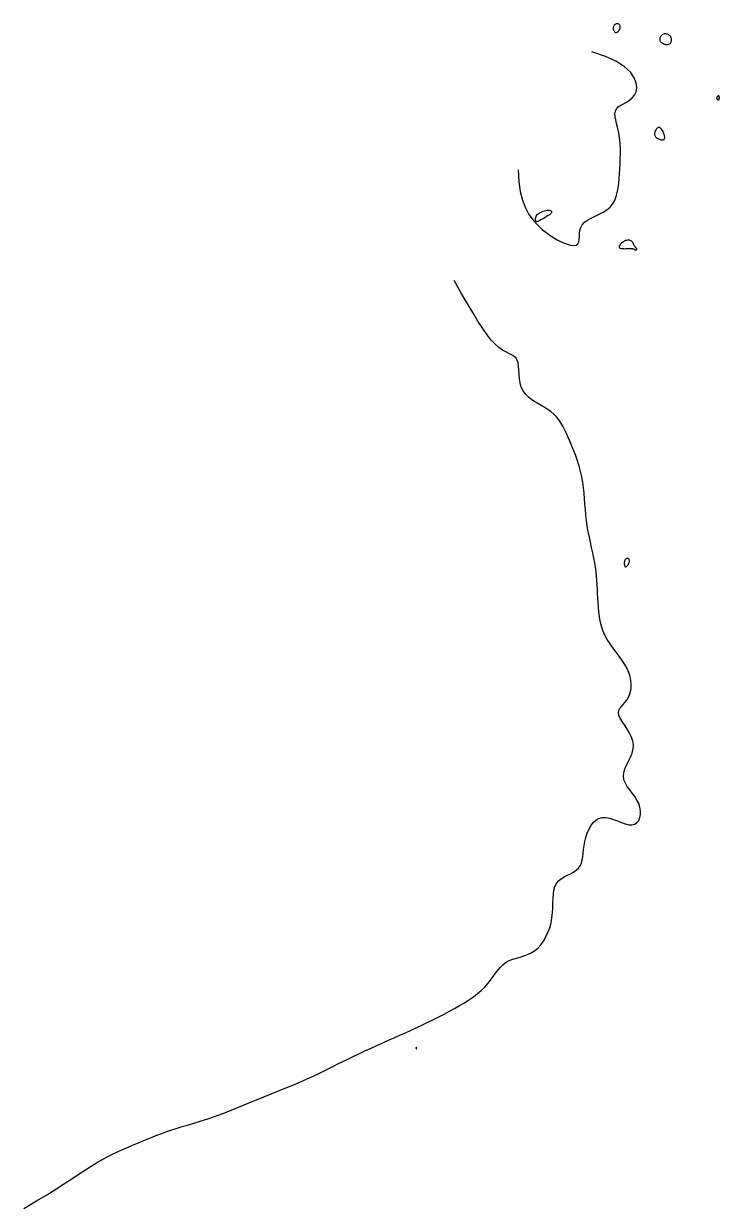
# Model space of a CAD drawing. Extents: x 3040093 to 3056816, y 408076 to 509144.
# Drawn here: x 3041754.3 to 3041883.2, y 422713.9 to 422933.3 of the extents above; entities that cross this region are included whole.
import ezdxf

# ---------------------------------------------------------------- set-up
doc = ezdxf.new("R2010")
doc.units = 0
doc.layers.add('V-CHAN-CONT-EL17', color=7, linetype='Continuous')

msp = doc.modelspace()

# ---------------------------------------------------------------- linework, layer by layer
at = {"layer": 'V-CHAN-CONT-EL17'}
for points in [[(3041864.18, 422931.71), (3041864.27, 422931.74), (3041864.37, 422931.79), (3041864.45, 422931.86), (3041864.53, 422931.95), (3041864.61, 422932.05), (3041864.68, 422932.16), (3041864.73, 422932.27), (3041864.78, 422932.39), (3041864.82, 422932.5), (3041864.84, 422932.61), (3041864.85, 422932.72), (3041864.85, 422932.82), (3041864.83, 422932.92), (3041864.8, 422933.01), (3041864.75, 422933.1), (3041864.69, 422933.17), (3041864.61, 422933.23), (3041864.52, 422933.28), (3041864.42, 422933.31), (3041864.32, 422933.33), (3041864.21, 422933.33), (3041864.1, 422933.31), (3041864, 422933.27), (3041863.91, 422933.21), (3041863.82, 422933.13), (3041863.74, 422933.04), (3041863.67, 422932.93), (3041863.62, 422932.81), (3041863.58, 422932.68), (3041863.56, 422932.55), (3041863.56, 422932.42), (3041863.58, 422932.29), (3041863.62, 422932.16), (3041863.67, 422932.04), (3041863.74, 422931.93), (3041863.82, 422931.84), (3041863.9, 422931.77), (3041863.99, 422931.72), (3041864.09, 422931.7)], [(3041872.49, 422929.84), (3041872.58, 422929.76), (3041872.68, 422929.7), (3041872.79, 422929.64), (3041872.9, 422929.59), (3041873.02, 422929.54), (3041873.14, 422929.51), (3041873.26, 422929.49), (3041873.39, 422929.47), (3041873.52, 422929.47), (3041873.65, 422929.47), (3041873.77, 422929.49), (3041873.89, 422929.53), (3041874, 422929.58), (3041874.1, 422929.65), (3041874.18, 422929.74), (3041874.25, 422929.85), (3041874.31, 422929.97), (3041874.34, 422930.11), (3041874.36, 422930.26), (3041874.36, 422930.41), (3041874.34, 422930.56), (3041874.3, 422930.72), (3041874.24, 422930.86), (3041874.15, 422930.99), (3041874.05, 422931.11), (3041873.93, 422931.22), (3041873.79, 422931.3), (3041873.65, 422931.38), (3041873.5, 422931.42), (3041873.34, 422931.45), (3041873.18, 422931.46), (3041873.03, 422931.43), (3041872.88, 422931.39), (3041872.74, 422931.32), (3041872.61, 422931.24), (3041872.49, 422931.15), (3041872.39, 422931.04), (3041872.31, 422930.93), (3041872.24, 422930.81), (3041872.2, 422930.69), (3041872.18, 422930.57), (3041872.18, 422930.45), (3041872.2, 422930.34), (3041872.23, 422930.23), (3041872.28, 422930.12), (3041872.34, 422930.02), (3041872.41, 422929.92)], [(3041883.09, 422919.23), (3041883.12, 422919.24), (3041883.15, 422919.27), (3041883.17, 422919.29), (3041883.18, 422919.32), (3041883.2, 422919.36), (3041883.21, 422919.4), (3041883.21, 422919.44), (3041883.22, 422919.48), (3041883.22, 422919.53), (3041883.23, 422919.57), (3041883.23, 422919.61), (3041883.23, 422919.66), (3041883.22, 422919.7), (3041883.21, 422919.75), (3041883.21, 422919.79), (3041883.19, 422919.84), (3041883.18, 422919.88), (3041883.16, 422919.91), (3041883.14, 422919.94), (3041883.11, 422919.96), (3041883.08, 422919.98), (3041883.04, 422919.98), (3041883, 422919.96), (3041882.96, 422919.93), (3041882.91, 422919.89), (3041882.87, 422919.83), (3041882.82, 422919.77), (3041882.78, 422919.7), (3041882.75, 422919.63), (3041882.74, 422919.56), (3041882.73, 422919.49), (3041882.75, 422919.43), (3041882.77, 422919.38), (3041882.81, 422919.34), (3041882.85, 422919.3), (3041882.9, 422919.27), (3041882.96, 422919.24), (3041883, 422919.23), (3041883.05, 422919.23)], [(3041871.58, 422912.21), (3041871.71, 422912.12), (3041871.84, 422912.04), (3041871.98, 422911.97), (3041872.13, 422911.91), (3041872.28, 422911.86), (3041872.41, 422911.83), (3041872.54, 422911.8), (3041872.66, 422911.79), (3041872.76, 422911.8), (3041872.84, 422911.82), (3041872.92, 422911.85), (3041872.98, 422911.89), (3041873.02, 422911.95), (3041873.06, 422912.02), (3041873.09, 422912.1), (3041873.1, 422912.19), (3041873.11, 422912.29), (3041873.1, 422912.4), (3041873.08, 422912.52), (3041873.05, 422912.66), (3041873.01, 422912.8), (3041872.96, 422912.95), (3041872.89, 422913.11), (3041872.82, 422913.28), (3041872.73, 422913.45), (3041872.63, 422913.61), (3041872.52, 422913.77), (3041872.41, 422913.9), (3041872.29, 422914.01), (3041872.17, 422914.08), (3041872.05, 422914.11), (3041871.93, 422914.1), (3041871.81, 422914.04), (3041871.7, 422913.95), (3041871.59, 422913.83), (3041871.49, 422913.7), (3041871.4, 422913.55), (3041871.33, 422913.39), (3041871.27, 422913.24), (3041871.23, 422913.1), (3041871.21, 422912.96), (3041871.2, 422912.83), (3041871.22, 422912.71), (3041871.25, 422912.6), (3041871.31, 422912.49), (3041871.38, 422912.39), (3041871.47, 422912.3)], [(3041849.2, 422896.84), (3041849.17, 422896.96), (3041849.16, 422897.1), (3041849.18, 422897.26), (3041849.21, 422897.43), (3041849.27, 422897.6), (3041849.36, 422897.78), (3041849.49, 422897.95), (3041849.65, 422898.1), (3041849.85, 422898.25), (3041850.07, 422898.38), (3041850.31, 422898.5), (3041850.55, 422898.6), (3041850.81, 422898.68), (3041851.05, 422898.74), (3041851.29, 422898.77), (3041851.51, 422898.78), (3041851.71, 422898.77), (3041851.87, 422898.73), (3041852.01, 422898.67), (3041852.1, 422898.59), (3041852.14, 422898.5), (3041852.12, 422898.38), (3041852.05, 422898.25), (3041851.91, 422898.1), (3041851.72, 422897.94), (3041851.48, 422897.77), (3041851.22, 422897.6), (3041850.94, 422897.43), (3041850.67, 422897.27), (3041850.4, 422897.12), (3041850.16, 422896.98), (3041849.95, 422896.87), (3041849.77, 422896.78), (3041849.63, 422896.7), (3041849.51, 422896.66), (3041849.42, 422896.64), (3041849.34, 422896.64), (3041849.28, 422896.68), (3041849.23, 422896.74)], [(3041864.72, 422891.81), (3041864.85, 422891.74), (3041865.02, 422891.7), (3041865.23, 422891.67), (3041865.44, 422891.66), (3041865.67, 422891.65), (3041865.89, 422891.66), (3041866.09, 422891.66), (3041866.27, 422891.67), (3041866.42, 422891.68), (3041866.54, 422891.68), (3041866.65, 422891.68), (3041866.74, 422891.68), (3041866.82, 422891.68), (3041866.89, 422891.68), (3041866.96, 422891.68), (3041867.02, 422891.67), (3041867.08, 422891.67), (3041867.14, 422891.66), (3041867.2, 422891.65), (3041867.25, 422891.63), (3041867.3, 422891.62), (3041867.35, 422891.6), (3041867.38, 422891.59), (3041867.42, 422891.57), (3041867.45, 422891.54), (3041867.47, 422891.52), (3041867.5, 422891.5), (3041867.52, 422891.48), (3041867.55, 422891.47), (3041867.58, 422891.45), (3041867.62, 422891.44), (3041867.66, 422891.44), (3041867.7, 422891.44), (3041867.74, 422891.44), (3041867.79, 422891.45), (3041867.83, 422891.46), (3041867.87, 422891.48), (3041867.9, 422891.5), (3041867.92, 422891.52), (3041867.93, 422891.55), (3041867.94, 422891.57), (3041867.93, 422891.6), (3041867.92, 422891.63), (3041867.9, 422891.67), (3041867.88, 422891.7), (3041867.86, 422891.73), (3041867.83, 422891.76), (3041867.81, 422891.79), (3041867.78, 422891.82), (3041867.76, 422891.85), (3041867.73, 422891.87), (3041867.7, 422891.91), (3041867.67, 422891.94), (3041867.64, 422891.97), (3041867.61, 422892.01), (3041867.58, 422892.05), (3041867.55, 422892.1), (3041867.51, 422892.15), (3041867.48, 422892.2), (3041867.44, 422892.26), (3041867.41, 422892.32), (3041867.37, 422892.39), (3041867.34, 422892.46), (3041867.31, 422892.54), (3041867.28, 422892.61), (3041867.25, 422892.7), (3041867.21, 422892.78), (3041867.16, 422892.86), (3041867.1, 422892.93), (3041867.02, 422893.01), (3041866.93, 422893.07), (3041866.82, 422893.13), (3041866.69, 422893.17), (3041866.55, 422893.21), (3041866.39, 422893.22), (3041866.22, 422893.22), (3041866.04, 422893.19), (3041865.85, 422893.14), (3041865.65, 422893.05), (3041865.45, 422892.94), (3041865.25, 422892.8), (3041865.07, 422892.65), (3041864.91, 422892.49), (3041864.77, 422892.32), (3041864.68, 422892.17), (3041864.64, 422892.02), (3041864.65, 422891.9)], [(3041865.93, 422832.71), (3041866.01, 422832.75), (3041866.08, 422832.81), (3041866.16, 422832.9), (3041866.24, 422833), (3041866.31, 422833.11), (3041866.37, 422833.22), (3041866.43, 422833.34), (3041866.48, 422833.45), (3041866.52, 422833.55), (3041866.55, 422833.64), (3041866.57, 422833.73), (3041866.58, 422833.82), (3041866.58, 422833.89), (3041866.56, 422833.97), (3041866.53, 422834.03), (3041866.49, 422834.09), (3041866.44, 422834.14), (3041866.38, 422834.18), (3041866.32, 422834.22), (3041866.25, 422834.24), (3041866.17, 422834.25), (3041866.09, 422834.24), (3041866.02, 422834.22), (3041865.94, 422834.17), (3041865.87, 422834.11), (3041865.8, 422834.04), (3041865.74, 422833.96), (3041865.69, 422833.86), (3041865.65, 422833.75), (3041865.62, 422833.63), (3041865.6, 422833.5), (3041865.59, 422833.37), (3041865.6, 422833.23), (3041865.62, 422833.1), (3041865.65, 422832.98), (3041865.69, 422832.88), (3041865.74, 422832.79), (3041865.8, 422832.73), (3041865.86, 422832.7)], [(3041827.08, 422743.42), (3041827.09, 422743.42), (3041827.09, 422743.42), (3041827.09, 422743.42), (3041827.1, 422743.43), (3041827.1, 422743.44), (3041827.1, 422743.45), (3041827.11, 422743.46), (3041827.11, 422743.48), (3041827.12, 422743.49), (3041827.12, 422743.51), (3041827.13, 422743.53), (3041827.13, 422743.55), (3041827.13, 422743.58), (3041827.13, 422743.59), (3041827.12, 422743.61), (3041827.11, 422743.62), (3041827.1, 422743.63), (3041827.09, 422743.64), (3041827.07, 422743.64), (3041827.05, 422743.64), (3041827.04, 422743.63), (3041827.02, 422743.62), (3041827.01, 422743.61), (3041827.01, 422743.59), (3041827, 422743.57), (3041827, 422743.55), (3041827.01, 422743.53), (3041827.01, 422743.51), (3041827.02, 422743.49), (3041827.03, 422743.47), (3041827.03, 422743.45), (3041827.04, 422743.44), (3041827.05, 422743.43), (3041827.05, 422743.42), (3041827.06, 422743.42), (3041827.07, 422743.42), (3041827.07, 422743.42), (3041827.08, 422743.42), (3041827.08, 422743.42)]]:
    msp.add_lwpolyline(points, close=True, dxfattribs=at)
for points in [[(3041845.93, 422906.27), (3041846.05, 422904.12), (3041846.32, 422902.25), (3041846.74, 422900.63), (3041847.29, 422899.23), (3041847.94, 422898.01), (3041848.69, 422896.96), (3041849.51, 422896.05), (3041850.39, 422895.23), (3041851.31, 422894.5), (3041852.25, 422893.85), (3041853.18, 422893.3), (3041854.06, 422892.85), (3041854.89, 422892.52), (3041855.62, 422892.32), (3041856.23, 422892.25), (3041856.69, 422892.32), (3041856.99, 422892.55), (3041857.16, 422892.9), (3041857.24, 422893.35), (3041857.28, 422893.88), (3041857.31, 422894.44), (3041857.38, 422895.01), (3041857.54, 422895.58), (3041857.82, 422896.09), (3041858.25, 422896.54), (3041858.82, 422896.94), (3041859.49, 422897.31), (3041860.21, 422897.66), (3041860.96, 422898.02), (3041861.69, 422898.41), (3041862.38, 422898.84), (3041862.97, 422899.33), (3041863.45, 422899.91), (3041863.83, 422900.57), (3041864.11, 422901.29), (3041864.32, 422902.06), (3041864.47, 422902.89), (3041864.57, 422903.75), (3041864.64, 422904.64), (3041864.7, 422905.54), (3041864.76, 422906.46), (3041864.82, 422907.38), (3041864.86, 422908.3), (3041864.89, 422909.21), (3041864.89, 422910.1), (3041864.86, 422910.98), (3041864.8, 422911.82), (3041864.69, 422912.64), (3041864.53, 422913.42), (3041864.35, 422914.16), (3041864.17, 422914.86), (3041864.02, 422915.51), (3041863.91, 422916.1), (3041863.88, 422916.64), (3041863.96, 422917.12), (3041864.16, 422917.54), (3041864.5, 422917.9), (3041864.95, 422918.21), (3041865.48, 422918.51), (3041866.04, 422918.82), (3041866.6, 422919.18), (3041867.1, 422919.59), (3041867.52, 422920.1), (3041867.81, 422920.73), (3041867.93, 422921.5), (3041867.83, 422922.37), (3041867.46, 422923.33), (3041866.76, 422924.33), (3041865.67, 422925.34), (3041864.15, 422926.32), (3041862.14, 422927.25), (3041859.59, 422928.09)], [(3041754.28, 422713.86), (3041756.63, 422715.22), (3041758.67, 422716.45), (3041760.45, 422717.56), (3041762, 422718.56), (3041763.37, 422719.47), (3041764.59, 422720.28), (3041765.71, 422721.02), (3041766.76, 422721.69), (3041767.78, 422722.3), (3041768.78, 422722.87), (3041769.76, 422723.39), (3041770.72, 422723.87), (3041771.67, 422724.32), (3041772.6, 422724.74), (3041773.53, 422725.15), (3041774.44, 422725.55), (3041775.35, 422725.94), (3041776.26, 422726.32), (3041777.16, 422726.69), (3041778.07, 422727.06), (3041778.98, 422727.41), (3041779.9, 422727.75), (3041780.82, 422728.09), (3041781.75, 422728.4), (3041782.7, 422728.71), (3041783.66, 422729), (3041784.63, 422729.29), (3041785.61, 422729.59), (3041786.6, 422729.89), (3041787.6, 422730.2), (3041788.62, 422730.52), (3041789.64, 422730.87), (3041790.67, 422731.24), (3041791.71, 422731.64), (3041792.76, 422732.05), (3041793.81, 422732.48), (3041794.86, 422732.91), (3041795.92, 422733.35), (3041796.97, 422733.78), (3041798.03, 422734.21), (3041799.08, 422734.64), (3041800.14, 422735.06), (3041801.2, 422735.48), (3041802.27, 422735.91), (3041803.35, 422736.35), (3041804.46, 422736.8), (3041805.58, 422737.29), (3041806.73, 422737.8), (3041807.91, 422738.35), (3041809.12, 422738.92), (3041810.33, 422739.52), (3041811.56, 422740.12), (3041812.78, 422740.73), (3041814, 422741.33), (3041815.2, 422741.92), (3041816.38, 422742.49), (3041817.53, 422743.03), (3041818.66, 422743.54), (3041819.76, 422744.04), (3041820.84, 422744.52), (3041821.91, 422744.99), (3041822.97, 422745.45), (3041824.02, 422745.92), (3041825.06, 422746.38), (3041826.11, 422746.86), (3041827.15, 422747.34), (3041828.18, 422747.84), (3041829.21, 422748.34), (3041830.23, 422748.84), (3041831.23, 422749.35), (3041832.23, 422749.86), (3041833.2, 422750.38), (3041834.15, 422750.9), (3041835.08, 422751.43), (3041835.97, 422751.96), (3041836.82, 422752.51), (3041837.63, 422753.07), (3041838.39, 422753.65), (3041839.09, 422754.24), (3041839.73, 422754.86), (3041840.3, 422755.5), (3041840.82, 422756.15), (3041841.3, 422756.8), (3041841.76, 422757.42), (3041842.22, 422758.02), (3041842.68, 422758.57), (3041843.17, 422759.05), (3041843.71, 422759.45), (3041844.3, 422759.77), (3041844.93, 422760.02), (3041845.6, 422760.23), (3041846.29, 422760.42), (3041846.98, 422760.63), (3041847.67, 422760.87), (3041848.35, 422761.18), (3041848.99, 422761.57), (3041849.58, 422762.08), (3041850.14, 422762.69), (3041850.64, 422763.38), (3041851.08, 422764.15), (3041851.46, 422764.98), (3041851.78, 422765.85), (3041852.03, 422766.76), (3041852.2, 422767.68), (3041852.31, 422768.6), (3041852.36, 422769.51), (3041852.39, 422770.4), (3041852.41, 422771.26), (3041852.46, 422772.06), (3041852.56, 422772.8), (3041852.74, 422773.47), (3041853.02, 422774.04), (3041853.41, 422774.52), (3041853.9, 422774.92), (3041854.45, 422775.27), (3041855.04, 422775.57), (3041855.64, 422775.86), (3041856.2, 422776.16), (3041856.71, 422776.48), (3041857.14, 422776.86), (3041857.46, 422777.3), (3041857.68, 422777.81), (3041857.83, 422778.37), (3041857.92, 422778.99), (3041858, 422779.65), (3041858.06, 422780.34), (3041858.15, 422781.07), (3041858.27, 422781.82), (3041858.46, 422782.59), (3041858.71, 422783.34), (3041859.02, 422784.07), (3041859.39, 422784.73), (3041859.82, 422785.31), (3041860.31, 422785.78), (3041860.87, 422786.11), (3041861.49, 422786.29), (3041862.16, 422786.29), (3041862.88, 422786.15), (3041863.62, 422785.91), (3041864.36, 422785.62), (3041865.09, 422785.34), (3041865.8, 422785.09), (3041866.45, 422784.93), (3041867.04, 422784.9), (3041867.54, 422785.04), (3041867.96, 422785.33), (3041868.28, 422785.74), (3041868.5, 422786.26), (3041868.62, 422786.85), (3041868.63, 422787.5), (3041868.52, 422788.17), (3041868.3, 422788.85), (3041867.96, 422789.5), (3041867.54, 422790.13), (3041867.08, 422790.76), (3041866.61, 422791.37), (3041866.17, 422791.99), (3041865.81, 422792.61), (3041865.55, 422793.24), (3041865.45, 422793.9), (3041865.53, 422794.57), (3041865.74, 422795.26), (3041866.05, 422795.98), (3041866.4, 422796.7), (3041866.76, 422797.45), (3041867.06, 422798.2), (3041867.26, 422798.96), (3041867.31, 422799.73), (3041867.18, 422800.5), (3041866.9, 422801.27), (3041866.52, 422802.02), (3041866.07, 422802.74), (3041865.62, 422803.43), (3041865.19, 422804.08), (3041864.84, 422804.68), (3041864.62, 422805.21), (3041864.55, 422805.68), (3041864.62, 422806.09), (3041864.8, 422806.47), (3041865.07, 422806.83), (3041865.39, 422807.19), (3041865.72, 422807.57), (3041866.06, 422807.98), (3041866.36, 422808.45), (3041866.6, 422808.98), (3041866.77, 422809.57), (3041866.86, 422810.21), (3041866.88, 422810.9), (3041866.82, 422811.62), (3041866.68, 422812.36), (3041866.45, 422813.11), (3041866.12, 422813.87), (3041865.7, 422814.63), (3041865.21, 422815.38), (3041864.67, 422816.14), (3041864.1, 422816.89), (3041863.52, 422817.66), (3041862.97, 422818.44), (3041862.46, 422819.24), (3041862.01, 422820.05), (3041861.65, 422820.89), (3041861.37, 422821.74), (3041861.15, 422822.61), (3041860.99, 422823.48), (3041860.88, 422824.35), (3041860.8, 422825.22), (3041860.75, 422826.08), (3041860.71, 422826.92), (3041860.67, 422827.75), (3041860.64, 422828.56), (3041860.59, 422829.36), (3041860.54, 422830.17), (3041860.47, 422830.98), (3041860.39, 422831.8), (3041860.27, 422832.64), (3041860.14, 422833.51), (3041859.97, 422834.4), (3041859.77, 422835.33), (3041859.56, 422836.28), (3041859.35, 422837.25), (3041859.14, 422838.23), (3041858.94, 422839.24), (3041858.75, 422840.25), (3041858.6, 422841.27), (3041858.48, 422842.29), (3041858.39, 422843.31), (3041858.31, 422844.34), (3041858.23, 422845.36), (3041858.15, 422846.38), (3041858.05, 422847.39), (3041857.92, 422848.4), (3041857.74, 422849.4), (3041857.52, 422850.39), (3041857.25, 422851.37), (3041856.94, 422852.33), (3041856.62, 422853.26), (3041856.27, 422854.17), (3041855.91, 422855.04), (3041855.56, 422855.88), (3041855.21, 422856.67), (3041854.88, 422857.42), (3041854.55, 422858.12), (3041854.22, 422858.78), (3041853.86, 422859.39), (3041853.48, 422859.97), (3041853.04, 422860.51), (3041852.55, 422861.01), (3041851.98, 422861.48), (3041851.34, 422861.92), (3041850.64, 422862.34), (3041849.91, 422862.76), (3041849.18, 422863.19), (3041848.48, 422863.65), (3041847.84, 422864.14), (3041847.28, 422864.7), (3041846.84, 422865.32), (3041846.52, 422866.02), (3041846.32, 422866.78), (3041846.2, 422867.57), (3041846.13, 422868.36), (3041846.08, 422869.12), (3041846.02, 422869.84), (3041845.92, 422870.48), (3041845.75, 422871.01), (3041845.5, 422871.42), (3041845.15, 422871.73), (3041844.72, 422872), (3041844.22, 422872.25), (3041843.65, 422872.53), (3041843.04, 422872.87), (3041842.37, 422873.33), (3041841.68, 422873.93), (3041840.95, 422874.72), (3041840.19, 422875.69), (3041839.37, 422876.86), (3041838.49, 422878.23), (3041837.53, 422879.8), (3041836.49, 422881.57), (3041835.34, 422883.55), (3041834.08, 422885.74)]]:
    msp.add_lwpolyline(points, dxfattribs=at)

doc.saveas('drawing.dxf')
